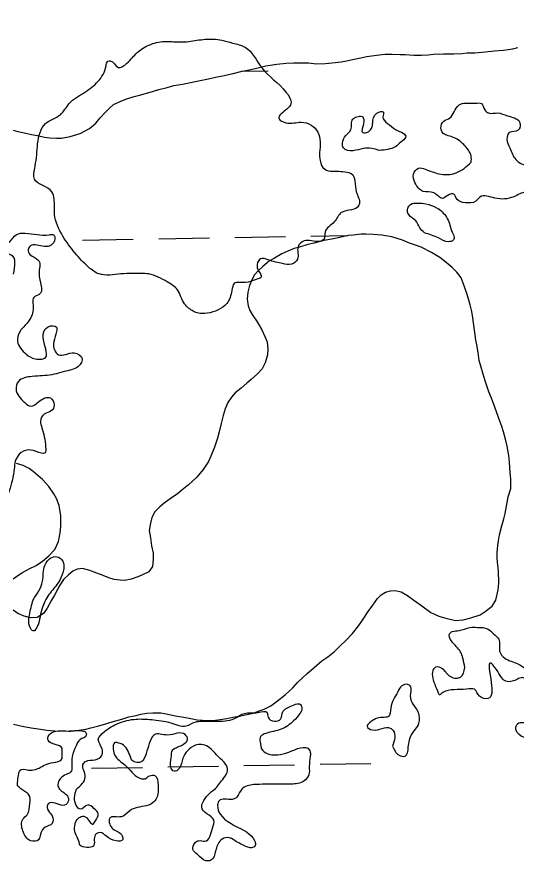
# Model space of a CAD drawing. Extents: x 3887375 to 3925618, y 296674 to 322633.
# Drawn here: x 3905382 to 3905697, y 313882 to 314414 of the extents above; entities that cross this region are included whole.
import ezdxf

# ---------------------------------------------------------------- set-up
doc = ezdxf.new("R2010")
doc.units = 0
for name, color, linetype in [('V-GRID-MAJR', 7, 'Continuous'), ('V-RIVR-EDGE', 7, 'Continuous'), ('V-WETL-SWMP', 7, 'Continuous')]:
    doc.layers.add(name, color=color, linetype=linetype)

msp = doc.modelspace()

# ---------------------------------------------------------------- linework, layer by layer
at = {"layer": 'V-GRID-MAJR'}
msp.add_spline([(3891444.7, 314225.88), (3896753.86, 314315.07), (3902063.01, 314405.04), (3907372.14, 314495.79), (3912681.27, 314587.3), (3917990.38, 314679.59), (3923299.47, 314772.65)], degree=3, dxfattribs=at)
at = {"layer": 'V-RIVR-EDGE'}
for points in [[(3905395.23, 314334.16), (3905400.24, 314347.04), (3905409.63, 314352.59), (3905415.22, 314359.6), (3905424.9, 314366.61), (3905433.42, 314373.62), (3905438.42, 314383.28), (3905439.6, 314386.21), (3905441.07, 314386.5), (3905446.04, 314382.38), (3905451.61, 314385), (3905458.07, 314391.73), (3905465.41, 314396.4), (3905475.38, 314398.72), (3905484.46, 314398.4), (3905490.61, 314398.68), (3905500.87, 314400.12), (3905511.42, 314399.51), (3905518.15, 314397.73), (3905526.06, 314395.07), (3905536.57, 314382.16), (3905552.06, 314366.59), (3905554.97, 314359.55), (3905552.33, 314356.04), (3905547.33, 314350.19), (3905551.72, 314347.55), (3905561.39, 314347.82), (3905567.83, 314346.04), (3905571.92, 314341.64), (3905573.06, 314328.74)], [(3905668.56, 314322.65), (3905668.57, 314326.46), (3905666.82, 314330.27), (3905663.9, 314333.79), (3905656.88, 314338.5), (3905650.44, 314341.44), (3905649.57, 314344.08), (3905651.34, 314348.47), (3905655.15, 314350.51), (3905657.8, 314354.32), (3905661.03, 314358.7), (3905665.14, 314359.87), (3905671, 314359.85), (3905675.1, 314359.55), (3905677.14, 314355.73), (3905679.48, 314353.68), (3905685.34, 314353.66), (3905691.49, 314351.89), (3905699.1, 314348.06), (3905699.38, 314344.84), (3905698.2, 314342.79), (3905692.63, 314341.34), (3905691.16, 314337.24), (3905692.9, 314331.67), (3905696.69, 314324.34), (3905703.42, 314320.51), (3905708.4, 314320.2), (3905708.41, 314323.13), (3905704.91, 314330.47), (3905705.51, 314334.28), (3905708.73, 314334.85), (3905713.11, 314329.57), (3905713.68, 314322.24), (3905718.65, 314318.42), (3905727.43, 314313.13), (3905728.3, 314309.9), (3905725.07, 314306.39), (3905719.49, 314301.43), (3905715.68, 314299.97), (3905708.07, 314302.63), (3905703.09, 314303.81), (3905695.46, 314300.9), (3905683.45, 314300.05), (3905674.07, 314300.66), (3905671.43, 314298.03), (3905664.98, 314297.17), (3905659.71, 314299.23), (3905657.67, 314302.46), (3905654.45, 314302.17), (3905650.63, 314299.84), (3905645.08, 314303.37), (3905638.34, 314304.26), (3905633.08, 314309.84)], [(3905610.57, 314330.12), (3905605.88, 314331.3), (3905600.61, 314331.31), (3905594.16, 314329.86), (3905588.01, 314331.64), (3905587.43, 314334.57), (3905589.5, 314339.54), (3905592.73, 314343.05), (3905593.92, 314349.79), (3905596.56, 314351.25), (3905599.78, 314351.53), (3905600.95, 314349.48), (3905600.34, 314341.27), (3905602.69, 314341.27), (3905606.21, 314345.07), (3905606.51, 314347.41), (3905609.16, 314353.56), (3905613.27, 314354.13), (3905612.97, 314351.2), (3905615.88, 314347.1), (3905620.86, 314343.27)], [(3905620.86, 314343.27), (3905627.29, 314338.28), (3905624.35, 314335.36), (3905620.83, 314332.43), (3905610.57, 314330.12)], [(3905573.06, 314328.74), (3905573.34, 314323.76), (3905576.26, 314318.19), (3905581.24, 314317), (3905591.49, 314316.1), (3905592.95, 314315.51), (3905596.15, 314304.07), (3905598.18, 314296.75), (3905597, 314294.4), (3905591.72, 314292.37), (3905586.74, 314290.91), (3905582.33, 314285.06), (3905576.45, 314278.63), (3905575.86, 314274.24), (3905572.92, 314272.78), (3905563.26, 314273.1), (3905559.44, 314269.3), (3905559.13, 314261.68), (3905555.31, 314258.47), (3905549.74, 314258.78), (3905540.67, 314261.14), (3905535.69, 314261.74), (3905533.92, 314259.4), (3905534.21, 314255.01), (3905536.25, 314250.31), (3905533.02, 314248.86), (3905526.28, 314246.82), (3905519.24, 314246.25), (3905517.77, 314241.86), (3905514.52, 314233.67), (3905502.2, 314227.54), (3905496.64, 314227.56), (3905490.49, 314230.8), (3905487.86, 314233.44), (3905483.49, 314242.24), (3905477.05, 314247.24), (3905465.35, 314252.25), (3905455.39, 314252.56), (3905447.77, 314252.29), (3905434, 314252.32), (3905427.56, 314256.44), (3905418.79, 314265.55), (3905411.2, 314276.11), (3905405.96, 314289.9), (3905405.69, 314299.57), (3905404.24, 314303.96), (3905393.42, 314311.9), (3905393.73, 314320.1), (3905395.23, 314334.16)], [(3905633.08, 314309.84), (3905632.21, 314315.12), (3905635.45, 314318.92), (3905639.55, 314318.32), (3905648.33, 314315.37), (3905659.17, 314315.93), (3905668.56, 314322.65)], [(3905639.15, 314278.19), (3905636.23, 314281.42), (3905633.61, 314285.82), (3905629.22, 314289.64), (3905628.64, 314293.74), (3905630.41, 314296.08), (3905634.81, 314296.95), (3905640.08, 314296.35), (3905646.81, 314293.99), (3905652.95, 314288.11), (3905656.15, 314279.61)], [(3905380.09, 314252.16), (3905378.65, 314264.18), (3905376.89, 314264.77), (3905368.99, 314266.25), (3905365.76, 314265.97), (3905363.71, 314263.63), (3905363.7, 314258.65), (3905361.34, 314252.5), (3905356.93, 314249), (3905354.28, 314243.44), (3905353.38, 314232.31), (3905351.32, 314229.67), (3905347.8, 314228.51), (3905344.59, 314232.04), (3905344.02, 314240.53), (3905345.5, 314247.56), (3905349.31, 314249.02), (3905353.72, 314252.23), (3905354.93, 314269.22), (3905357.87, 314271.56), (3905362.85, 314271.54), (3905377.5, 314272.39), (3905381.91, 314277.06), (3905387.47, 314277.93), (3905402.71, 314277.01), (3905405.35, 314277.01), (3905405.92, 314273.2), (3905402.98, 314269.98), (3905398.3, 314269.7), (3905390.09, 314269.43), (3905389.5, 314265.91), (3905391.83, 314263.56), (3905396.22, 314260.33), (3905396.2, 314252.71), (3905396.17, 314239.23), (3905392.94, 314237.48), (3905392.35, 314233.97), (3905392.33, 314228.69), (3905388.51, 314221.09), (3905383.8, 314215.53), (3905382.62, 314209.97), (3905388.17, 314201.75), (3905393.73, 314198.81), (3905400.76, 314200.25), (3905400.77, 314203.18), (3905399.92, 314217.25), (3905401.98, 314219), (3905407.25, 314218.7), (3905407.25, 314216.06), (3905406.04, 314204.05), (3905408.38, 314201.41), (3905418.35, 314202.55), (3905423.32, 314199.03), (3905419.79, 314193.17), (3905415.68, 314191.72), (3905404.25, 314188.82), (3905391.94, 314187.68), (3905383.14, 314184.48), (3905381.67, 314179.79), (3905387.21, 314171.28), (3905391.01, 314168.93), (3905396, 314171.85), (3905403.33, 314174.17), (3905405.67, 314169.77), (3905403.9, 314165.97), (3905399.5, 314163.93), (3905397.14, 314159.54), (3905398.01, 314155.43), (3905400.33, 314143.12), (3905400.02, 314139.61), (3905394.46, 314140.5), (3905387.72, 314141.1), (3905382.73, 314137.6), (3905380.37, 314127.94), (3905376.81, 314113.88)], [(3905656.15, 314279.61), (3905657.31, 314273.45), (3905654.38, 314272.58), (3905647.94, 314274.94), (3905639.15, 314278.19)], [(3905392.47, 314047.04), (3905398.36, 314058.75), (3905399.85, 314068.7), (3905404.26, 314073.67), (3905408.36, 314073.96), (3905411.57, 314070.14), (3905411.56, 314065.74), (3905409.2, 314059.3), (3905403.91, 314052.29), (3905398.91, 314043.8), (3905395.95, 314031.8)], [(3905395.95, 314031.8), (3905392.42, 314027.41), (3905390.38, 314030.05), (3905390.1, 314037.38), (3905392.47, 314047.04)], [(3905664.55, 314004.47), (3905663.4, 314010.33), (3905661.94, 314014.15), (3905656.1, 314021.19), (3905654.94, 314025.59), (3905656.7, 314027.05), (3905661.09, 314027.63), (3905667.84, 314029.66), (3905672.53, 314029.65), (3905678.97, 314028.75), (3905682.77, 314025.52), (3905685.99, 314022.29), (3905686.55, 314014.67), (3905689.76, 314010.27), (3905697.96, 314006.73), (3905707.03, 313999.97), (3905710.82, 313994.98), (3905712.85, 313987.06), (3905715.78, 313986.18), (3905728.96, 313983.51), (3905735.4, 313983.49), (3905737.74, 313979.68), (3905736.56, 313977.34), (3905729.24, 313978.23), (3905726.89, 313975.9), (3905728.93, 313972.08), (3905728.34, 313968.86), (3905723.06, 313968.58), (3905718.67, 313970.06), (3905712.8, 313965.68), (3905705.46, 313960.13), (3905701.65, 313960.43), (3905696.98, 313964.84), (3905696.98, 313967.47), (3905697.87, 313968.94), (3905706.07, 313968.92), (3905712.82, 313972.42), (3905713.12, 313975.64), (3905711.36, 313977.11), (3905703.75, 313979.18), (3905703.47, 313982.11), (3905706.11, 313984.44), (3905705.83, 313989.72), (3905703.79, 313995.88), (3905701.45, 313997.93), (3905695.3, 313995.9), (3905689.14, 313996.5), (3905686.81, 313999.43), (3905683.6, 314004.42), (3905680.97, 314007.07), (3905681.23, 313995.05), (3905679.15, 313984.8), (3905673.88, 313986.28), (3905670.67, 313990.68), (3905665.69, 313990.7), (3905657.78, 313990.42), (3905650.74, 313988.68), (3905648.69, 313986.93)], [(3905648.69, 313986.93), (3905644.61, 313997.78), (3905644.62, 314002.47), (3905646.39, 314004.81), (3905650.19, 314003.92), (3905655.46, 313998.63), (3905659.26, 313997.74), (3905661.9, 313998.32), (3905664.55, 314004.47)], [(3905628.98, 313954.16), (3905631.34, 313962.66), (3905635.16, 313967.92), (3905635.77, 313974.36), (3905634.31, 313978.18), (3905631.39, 313982.29), (3905630.53, 313988.15), (3905630.54, 313992.25), (3905628.49, 313993.72), (3905624.97, 313992.85), (3905622.32, 313989.05), (3905617.9, 313978.8), (3905616.43, 313973.53), (3905612.62, 313972.96), (3905604.4, 313969.46), (3905602.93, 313967.41), (3905606.44, 313965.06), (3905617.58, 313966.21), (3905619.33, 313964.74), (3905619.02, 313954.77)], [(3905419.72, 313927.73), (3905425.3, 313935.33), (3905424.43, 313939.43), (3905423.86, 313943.24), (3905425.62, 313945.29), (3905431.48, 313946.16), (3905435.88, 313949.37), (3905435.89, 313953.18), (3905433.56, 313959.04), (3905437.39, 313964.01), (3905446.19, 313969.27), (3905457.33, 313971.88), (3905467, 313971.56), (3905479.3, 313969.48), (3905488.96, 313967.69), (3905494.53, 313970.03), (3905498.93, 313970.6), (3905507.13, 313970.58), (3905519.44, 313972.31), (3905525.6, 313975.52), (3905534.1, 313976.08), (3905539.96, 313976.07), (3905540.54, 313973.13), (3905544.64, 313970.49), (3905548.45, 313971.94), (3905549.93, 313976.63), (3905554.03, 313979.55), (3905561.07, 313980.99), (3905561.94, 313978.65), (3905560.76, 313975.72), (3905556.65, 313970.75), (3905548.73, 313965.5), (3905539.05, 313962.88), (3905535.82, 313960.84), (3905535.52, 313957.62), (3905537.27, 313952.05), (3905541.65, 313949.69), (3905546.63, 313949.39), (3905553.67, 313951.13), (3905566.57, 313952.56), (3905567.15, 313951.09), (3905567.14, 313948.46), (3905566.54, 313942.01), (3905566.23, 313936.74), (3905563.29, 313932.94), (3905555.09, 313930.91), (3905546, 313930.93), (3905531.65, 313930.67)], [(3905382.51, 313929.87), (3905383.71, 313938.66), (3905384, 313939.53), (3905389.57, 313939.81), (3905397.19, 313941.55), (3905401, 313943.59), (3905410.68, 313947.09), (3905410.69, 313950.6), (3905410.7, 313953.53), (3905401.92, 313958.53), (3905401.93, 313960.88), (3905403.98, 313963.22), (3905416.29, 313964.36), (3905424.2, 313964.34), (3905425.66, 313963.46), (3905425.95, 313961.7), (3905422.14, 313959.07), (3905419.49, 313954.98), (3905417.13, 313948.24), (3905416.82, 313941.8), (3905416.23, 313938.58), (3905414.17, 313937.41), (3905410.65, 313935.37), (3905408, 313930.39), (3905409.17, 313927.75), (3905414.14, 313923.35), (3905414.42, 313919.54), (3905413.25, 313918.07), (3905403.87, 313919.27), (3905402.12, 313918.69), (3905401.52, 313915.17), (3905404.44, 313911.06), (3905404.43, 313906.08), (3905400.03, 313903.75), (3905397.09, 313899.36), (3905395.91, 313895.85), (3905390.92, 313895.28), (3905385.96, 313901.44), (3905385.98, 313908.77), (3905388.62, 313911.69), (3905390.4, 313918.72)], [(3905507.32, 313928.1), (3905512.61, 313934.82), (3905514.97, 313939.5), (3905513.81, 313943.61), (3905509.71, 313947.72), (3905502.7, 313954.48), (3905498.6, 313955.95), (3905494.79, 313955.38), (3905486.86, 313947.19), (3905484.5, 313940.75), (3905481.27, 313939), (3905479.23, 313941.64), (3905479.54, 313947.5), (3905480.43, 313952.48), (3905483.36, 313954.23), (3905488.35, 313956.86), (3905489.82, 313958.9), (3905488.36, 313962.13), (3905477.23, 313961.86), (3905468.73, 313961.89), (3905466.97, 313959.55), (3905462.54, 313947.25), (3905461.07, 313945.2), (3905454.92, 313945.8), (3905453.75, 313948.15), (3905448.5, 313956.08), (3905445.87, 313956.96), (3905443.81, 313956.97), (3905442.93, 313953.16), (3905444.38, 313948.47), (3905451.39, 313942), (3905460.75, 313934.36), (3905463.1, 313934.36), (3905465.74, 313936.11), (3905469.25, 313936.39), (3905471.29, 313930.24), (3905470.69, 313922.91), (3905468.63, 313919.69), (3905458.07, 313916.21), (3905453.38, 313914.17), (3905448.09, 313910.37), (3905440.77, 313909.51), (3905440.76, 313905.7), (3905442.8, 313902.77), (3905448.65, 313898.36), (3905448.94, 313896.01), (3905444.83, 313895.14), (3905438.69, 313898.09), (3905434.59, 313900.44), (3905431.66, 313898.98), (3905430.47, 313891.96), (3905426.36, 313891.09), (3905421.97, 313892.56), (3905421.39, 313894.61), (3905419.06, 313900.19), (3905420.26, 313908.68), (3905422.02, 313910.14), (3905425.24, 313910.43), (3905430.21, 313905.73), (3905431.68, 313907.77), (3905433.45, 313912.16), (3905430.82, 313915.69), (3905426.72, 313917.75), (3905422.32, 313915.12), (3905419.69, 313917.47), (3905419.72, 313927.73)], [(3905619.02, 313954.77), (3905623.1, 313949.2), (3905626.91, 313948.6), (3905628.98, 313954.16)], [(3905390.4, 313918.72), (3905389.82, 313924.28), (3905387.19, 313926.34), (3905382.51, 313929.87)], [(3905531.65, 313930.67), (3905524.02, 313927.76), (3905520.2, 313922.2), (3905517.85, 313921.33), (3905509.65, 313920.47), (3905508.76, 313917.84), (3905519.28, 313904.92), (3905532.14, 313894.93), (3905532.43, 313892.29), (3905530.08, 313890.83), (3905527.15, 313891.42), (3905519.84, 313895.25), (3905514.86, 313897.31), (3905510.76, 313895.57), (3905507.52, 313888.83), (3905504.57, 313882.98), (3905501.35, 313882.7), (3905496.09, 313886.52), (3905493.16, 313889.75), (3905494.35, 313893.85), (3905496.69, 313895.31), (3905500.79, 313895), (3905505.5, 313903.2), (3905506.39, 313908.18), (3905502.01, 313912.29), (3905498.8, 313916.1), (3905499.39, 313919.33), (3905507.32, 313928.1)]]:
    msp.add_spline(points, degree=3, dxfattribs=at)
at = {"layer": 'V-WETL-SWMP'}
for p, q in [((3905523.81, 314379.94), (3905540.65, 314380.23)), ((3905471.61, 314274.39), (3905503.61, 314274.94)), ((3905519.6, 314275.21), (3905551.6, 314275.76)), ((3905567.6, 314276.04), (3905590.79, 314276.43)), ((3905423.62, 314273.57), (3905455.61, 314274.11)), ((3905429.33, 313940.94), (3905461.32, 313941.49)), ((3905477.32, 313941.76), (3905509.31, 313942.31)), ((3905525.31, 313942.59), (3905557.31, 313943.14)), ((3905573.31, 313943.41), (3905605.3, 313943.96))]:
    msp.add_line(p, q, dxfattribs=at)
for points in [[(3905644.81, 314390.62), (3905651.14, 314390.89), (3905654.19, 314391.02), (3905657.7, 314390.91), (3905662.86, 314391.21), (3905666.15, 314391.57), (3905670.83, 314391.65), (3905677.4, 314392.14), (3905683.28, 314392.89), (3905688.91, 314393.17), (3905694.79, 314394.15), (3905698.09, 314394.98)], [(3905379.89, 314342.8), (3905382.91, 314342), (3905387.79, 314340.91), (3905391.51, 314340.08), (3905395.23, 314339.49), (3905399.65, 314338.41), (3905402.91, 314338.07), (3905407.11, 314337.7), (3905410.4, 314337.83), (3905415.81, 314338.83), (3905422.2, 314340.73), (3905427.91, 314343.82), (3905432, 314347.2), (3905434.69, 314350.62), (3905437.84, 314354.03), (3905440.75, 314356.98), (3905443.16, 314359.01), (3905447.68, 314361.2), (3905451.46, 314362.48), (3905456.19, 314363.97), (3905460.44, 314365), (3905468.24, 314367.32), (3905471.79, 314368.38), (3905476.98, 314369.62), (3905481.23, 314370.88), (3905486.65, 314371.88), (3905492.77, 314373.08), (3905499.84, 314374.49), (3905502.91, 314375.1), (3905507.39, 314376.12), (3905511.87, 314377.15), (3905518.47, 314378.57), (3905524.14, 314380.03), (3905528.61, 314380.82), (3905532.38, 314381.63), (3905539.23, 314383.28), (3905546.05, 314384.46), (3905551.92, 314384.98), (3905556.85, 314385.28), (3905562.23, 314385.34), (3905565.98, 314385.22), (3905571.11, 314384.59), (3905576.73, 314384.87), (3905582.84, 314385.38), (3905586.6, 314385.96), (3905589.9, 314386.55), (3905594.85, 314387.56), (3905597.91, 314388.16), (3905602.86, 314389.17), (3905608.98, 314390.15), (3905614.38, 314390.67), (3905618.83, 314390.76), (3905623.74, 314390.6), (3905627.02, 314390.5), (3905632.39, 314390.09), (3905637.31, 314390.16), (3905641.52, 314390.26), (3905644.81, 314390.62)], [(3905518.42, 313973.1), (3905522.65, 313973.66), (3905526.19, 313974.49), (3905531.38, 313975.72), (3905534.94, 313977.01), (3905538.01, 313978.08), (3905542.3, 313980.28), (3905546.61, 313983.42), (3905551.42, 313987.24), (3905553.83, 313989.51), (3905556.24, 313991.54), (3905559.16, 313994.95), (3905562.54, 313998.12), (3905564.96, 314000.38), (3905569.54, 314004.45), (3905574.35, 314008.51), (3905578.18, 314011.19), (3905582.51, 314014.56), (3905585.89, 314017.73), (3905589.52, 314021.36), (3905593.88, 314025.9), (3905597.79, 314030.92), (3905600, 314034.13), (3905603.69, 314039.63), (3905606.63, 314043.75), (3905609.57, 314047.86), (3905611.75, 314050.14), (3905614.62, 314051.91), (3905617.69, 314052.75), (3905620.97, 314052.88), (3905624.46, 314052.06), (3905628.37, 314049.83), (3905632.48, 314046.89), (3905637.52, 314043.21), (3905643.23, 314039.05), (3905648.31, 314036.78), (3905652.71, 314035.46), (3905658.76, 314034.09), (3905663.45, 314034.41), (3905668.41, 314035.65), (3905674.32, 314037.57), (3905677.43, 314039.58), (3905681.75, 314042.95), (3905684.22, 314046.85), (3905685.6, 314053.36), (3905685.97, 314057.56), (3905685.75, 314065.29), (3905685.39, 314068.58), (3905685.08, 314073.27), (3905684.96, 314076.79), (3905685.34, 314081.22), (3905685.9, 314084.25), (3905686.49, 314087.98), (3905687.84, 314093.55), (3905689.16, 314097.96), (3905689.97, 314101.44), (3905691.37, 314108.42), (3905691.95, 314111.91), (3905693.53, 314117.24), (3905693.49, 314123.33), (3905693.15, 314127.32), (3905692.66, 314133.66), (3905692.33, 314137.89), (3905691.35, 314143.77), (3905690.52, 314147.31), (3905689.06, 314152.74), (3905688.01, 314156.29), (3905686.71, 314159.6), (3905684.77, 314164.82), (3905683.48, 314168.37), (3905681.33, 314174.06), (3905679.82, 314178.09), (3905677.46, 314184.95), (3905676.2, 314189.21), (3905674.72, 314194.17), (3905673.67, 314197.72), (3905672.9, 314202.89), (3905672.11, 314207.6), (3905671.51, 314210.66), (3905670.96, 314215.36), (3905669.99, 314221.48), (3905669.62, 314224.54), (3905669.05, 314228.54), (3905668.02, 314232.78), (3905666.12, 314239.4), (3905664.19, 314244.85), (3905662.25, 314249.83), (3905659.56, 314253.43), (3905656.61, 314256.33), (3905652.73, 314259.5), (3905648.85, 314262.67), (3905643.57, 314265.88), (3905637.12, 314269.14), (3905632.96, 314270.68), (3905629.71, 314271.72), (3905625.32, 314273.5), (3905618.6, 314275.59), (3905612.32, 314276.73), (3905606.71, 314277.15), (3905602.27, 314277.29), (3905599.23, 314277.39)], [(3905599.23, 314277.39), (3905594.29, 314276.61), (3905591.01, 314276.49), (3905585.82, 314275.25), (3905581.81, 314274.44), (3905575.69, 314273.24), (3905569.54, 314271.56), (3905565.54, 314270.76), (3905560.33, 314269.05), (3905557.03, 314268.23)], [(3905557.03, 314268.23), (3905553, 314266.72), (3905549.2, 314264.97), (3905544.66, 314262.3), (3905541.56, 314260.53), (3905537.23, 314256.93), (3905534.33, 314254.21), (3905531.9, 314251.48), (3905530.15, 314248.03), (3905528.89, 314245.03), (3905527.81, 314240.85), (3905527.44, 314236.41), (3905528, 314232.18), (3905529.08, 314229.33), (3905530.63, 314226.71), (3905533.76, 314222.16), (3905536.64, 314217.15), (3905538.61, 314212.87), (3905539.91, 314209.55), (3905540.46, 314204.85), (3905540.11, 314201.35), (3905538.77, 314196.24), (3905536.78, 314192.56), (3905533.87, 314189.38), (3905530, 314185.76), (3905527.12, 314183.51), (3905523.51, 314180.35), (3905519.9, 314177.43), (3905517.47, 314174.7), (3905515.25, 314171.26), (3905513.49, 314167.33), (3905512.18, 314163.16), (3905511.08, 314158.05), (3905510, 314153.64), (3905508.67, 314148.76), (3905506.85, 314143.2), (3905504.56, 314137.42), (3905503.05, 314134.2), (3905499.61, 314129.16), (3905495.71, 314124.37), (3905490.39, 314119.39), (3905486.3, 314116.01), (3905483.42, 314113.76), (3905478.87, 314110.63), (3905475.04, 314107.95), (3905472.39, 314105.69), (3905469.25, 314102.52), (3905467.25, 314098.84), (3905466.44, 314095.35), (3905465.58, 314090.7), (3905466.37, 314085.99), (3905467.14, 314081.05), (3905468.16, 314076.33), (3905468.04, 314072.59), (3905467.65, 314067.92), (3905465.44, 314064.72), (3905461.4, 314062.74), (3905458.55, 314061.43), (3905454.28, 314059.93), (3905450.28, 314059.12), (3905447.25, 314059.45), (3905443.51, 314059.81), (3905440.27, 314060.85), (3905436.57, 314062.38), (3905432.64, 314063.91), (3905428.24, 314065.46), (3905423.6, 314066.78), (3905420.31, 314066.41), (3905417.46, 314065.1), (3905414.81, 314062.85), (3905411.68, 314059.91), (3905409.22, 314056.24), (3905407.72, 314053.48), (3905405.97, 314050.03), (3905403.99, 314046.81), (3905401.25, 314041.75), (3905399.04, 314038.31), (3905394.98, 314035.87), (3905390.76, 314035.77), (3905386.81, 314036.83), (3905382.88, 314038.37), (3905379.91, 314040.57)], [(3905407.24, 314110.85), (3905405.46, 314113.72), (3905402.34, 314118.5), (3905398.27, 314122.85), (3905392.58, 314127.95), (3905390.06, 314129.67), (3905386.15, 314131.67), (3905381.98, 314132.98)], [(3905379.85, 314060.24), (3905382.72, 314062.25), (3905385.83, 314064.26), (3905389.88, 314066.47), (3905394.4, 314068.66), (3905398.47, 314071.34), (3905402.33, 314074.72), (3905406.2, 314078.81), (3905408.47, 314083.66), (3905409.58, 314089.24), (3905409.95, 314093.21), (3905409.93, 314099.99), (3905408.97, 314106.35), (3905407.24, 314110.85)], [(3905380.16, 313968.69), (3905385.5, 313967.35), (3905391.32, 313966.46), (3905397.14, 313965.57), (3905401.1, 313964.97), (3905408.34, 313964.27), (3905415.6, 313964.5), (3905421.24, 313965.02), (3905425.7, 313965.57), (3905428.77, 313966.41), (3905433.96, 313967.65), (3905437.51, 313968.7), (3905442.24, 313970.19), (3905448.38, 313971.86), (3905452.88, 313973.35), (3905457.35, 313974.15), (3905460.42, 313974.98), (3905464.19, 313975.56), (3905467.95, 313975.91), (3905472.86, 313975.75), (3905476.35, 313975.17), (3905482.16, 313974.04), (3905487.52, 313973.17), (3905491.94, 313972.32), (3905495.89, 313971.49), (3905499.16, 313971.15), (3905503.14, 313971.02), (3905507.35, 313971.12), (3905510.42, 313971.72), (3905514.65, 313972.29), (3905518.42, 313973.1)]]:
    msp.add_lwpolyline(points, dxfattribs=at)

doc.saveas('drawing.dxf')
